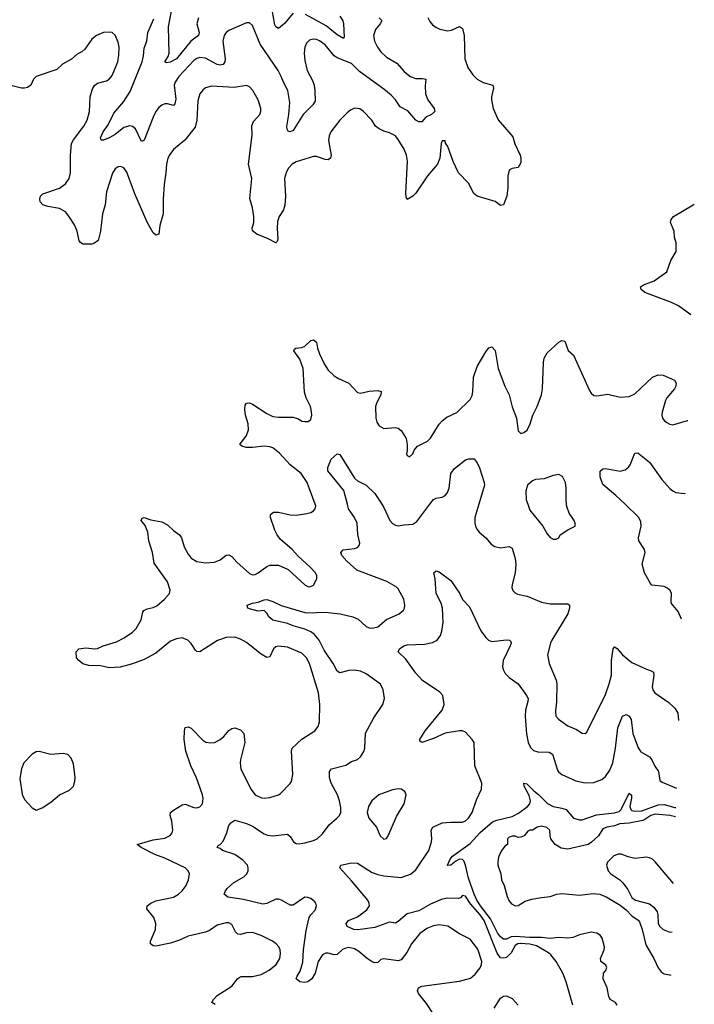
# Model space of a CAD drawing. Header units: inches. Extents: x 1682530 to 1839546, y 640742 to 791647.
# Tile 581 of 656: x 1830876 to 1835497, y 666577 to 673318. Entities that reach past the tile are written whole.
import ezdxf

# ---------------------------------------------------------------- set-up
doc = ezdxf.new("R2010")
doc.units = ezdxf.units.IN
doc.header["$MEASUREMENT"] = 0
doc.layers.add('B8636', color=7, linetype='Continuous')
doc.layers.add('B8637', color=7, linetype='Continuous')

msp = doc.modelspace()

# ---------------------------------------------------------------- linework, layer by layer
at = {"layer": 'B8636', "color": 5}
for points, elevation in [([(1832215.2, 666575.2), (1832192.3, 666590), (1832202.9, 666610), (1832230, 666637.1), (1832330, 666702), (1832367.8, 666752.2), (1832379.2, 666760.8), (1832393.5, 666766.5), (1832470, 666766.4), (1832530, 666780.2), (1832584.7, 666810), (1832633, 666850), (1832658.7, 666890), (1832663.9, 666923.9), (1832661.6, 666950), (1832651.8, 666970), (1832634, 666990), (1832607, 667010), (1832530, 667048.6), (1832470, 667067.8), (1832430, 667065.5), (1832390, 667054.8), (1832370, 667056.9), (1832353.9, 667073.9), (1832330, 667123.6), (1832310, 667133.5), (1832290, 667134.2), (1832230, 667119.4), (1832177.5, 667082.5), (1832150.1, 667069.9), (1832030, 667044.1), (1831970, 667016.3), (1831910, 666996.1), (1831810, 666974.7), (1831790, 666976.9), (1831772, 666990), (1831772.8, 667010), (1831806.2, 667090), (1831809.8, 667130), (1831795, 667170), (1831747.8, 667230), (1831749.6, 667250), (1831774.5, 667270), (1831810, 667284.2), (1831929.8, 667310.2), (1831964.2, 667330), (1831990, 667353.7), (1832016, 667390), (1832032.8, 667430), (1832038.9, 667470), (1832031.2, 667490), (1832010, 667510.8), (1831870, 667577.5), (1831802.9, 667602.9), (1831709, 667650), (1831681.2, 667670), (1831790, 667702.2), (1831870, 667715.2), (1831907.6, 667732.4), (1831919.8, 667750), (1831925.3, 667770), (1831919.1, 667830), (1831908, 667870), (1831908.7, 667890), (1831930, 667906.5), (1831990, 667942), (1832010, 667947.1), (1832070, 667924.6), (1832090, 667922.6), (1832110, 667928.5), (1832129.7, 667950.3), (1832133.8, 667986.2), (1832128.2, 668011.8), (1832087.4, 668127.4), (1832047.8, 668210), (1832014, 668310), (1832002.5, 668390), (1832004.4, 668450), (1832010, 668470.8), (1832030, 668477.1), (1832050, 668466.4), (1832130, 668385.3), (1832152.1, 668372.1), (1832186.1, 668366.1), (1832210, 668369.2), (1832250.6, 668389.4), (1832275.4, 668410), (1832310, 668450.4), (1832330, 668464.9), (1832350, 668468.7), (1832390, 668455.8), (1832411.5, 668430), (1832419.1, 668370), (1832389, 668250), (1832386.7, 668230), (1832391.5, 668190), (1832460.3, 668050), (1832488.4, 668010), (1832532, 667990), (1832550, 667987), (1832590, 667992), (1832649, 668010), (1832661.4, 668018.6), (1832730, 668087.7), (1832738.5, 668101.5), (1832748, 668150), (1832738.3, 668310), (1832743, 668330), (1832808.2, 668391.8), (1832897, 668450), (1832921, 668479), (1832929.6, 668510), (1832931.2, 668630), (1832922.7, 668710), (1832860.8, 668910), (1832841, 668950), (1832810, 668981), (1832710, 669022.2), (1832650, 669029.6), (1832630, 669023.6), (1832614.9, 669010), (1832590, 668956), (1832570, 668951.3), (1832530, 668973.3), (1832430, 669054.2), (1832390, 669077.2), (1832350, 669089.7), (1832290, 669088.4), (1832232.1, 669067.9), (1832110, 668989.7), (1832090, 668991.5), (1832080.3, 669000.3), (1832050, 669047), (1832029.3, 669070), (1831990, 669085.1), (1831950, 669079.2), (1831910, 669063.5), (1831810, 668980.4), (1831730, 668937.6), (1831650, 668908.1), (1831564.7, 668884.7), (1831490, 668880.5), (1831430, 668895.1), (1831350, 668895.8), (1831308.6, 668908.6), (1831280.9, 668930), (1831266.6, 668950), (1831263.7, 668990), (1831281.2, 669010), (1831330, 669018.5), (1831390, 669010.3), (1831410, 669011.8), (1831449.4, 669030), (1831540.6, 669059.4), (1831593.1, 669086.9), (1831650, 669124.5), (1831673.6, 669150), (1831708.8, 669210), (1831719.4, 669260.6), (1831726.8, 669273.2), (1831750, 669284), (1831790, 669292.6), (1831815.1, 669304.9), (1831868.3, 669350), (1831901.7, 669390), (1831908.2, 669411.8), (1831888.7, 669470), (1831797.4, 669597.4), (1831786.4, 669670), (1831760.5, 669750), (1831754.7, 669810), (1831735.6, 669855.6), (1831709.5, 669890), (1831714.6, 669905.4), (1831730, 669910.4), (1831774.8, 669894.8), (1831850, 669879.3), (1831890, 669859.1), (1831930, 669820.3), (1831970.3, 669790), (1831984.6, 669770), (1832004.2, 669710), (1832030, 669659.5), (1832051.8, 669631.8), (1832090, 669607.6), (1832150, 669599.6), (1832210, 669604.2), (1832250, 669620.3), (1832290, 669651.5), (1832310, 669654.3), (1832330, 669642.6), (1832364.3, 669604.3), (1832450, 669525.5), (1832470, 669516.4), (1832490, 669519.5), (1832510, 669530.3), (1832570, 669574.3), (1832590, 669582.3), (1832650, 669584.2), (1832714.3, 669554.3), (1832830, 669448), (1832850, 669437.3), (1832864, 669436), (1832890, 669446.8), (1832912.3, 669490), (1832912, 669510), (1832902.7, 669530), (1832867, 669570), (1832784.4, 669644.4), (1832743.6, 669690), (1832660.8, 669760.8), (1832639.8, 669790), (1832623.4, 669823.4), (1832594, 669910), (1832593.6, 669930), (1832614.2, 669945.8), (1832650, 669945.3), (1832730, 669928), (1832770, 669925.5), (1832843.3, 669936.7), (1832870, 669943.8), (1832890, 669954.8), (1832900.9, 669970), (1832904.5, 669990), (1832900.8, 670000)], 480), ([(1833710.7, 666510), (1833662.3, 666582.3), (1833607.2, 666650), (1833601.8, 666670), (1833607.2, 666690), (1833630, 666700.7), (1833890, 666736), (1833964.7, 666755.3), (1833997, 666783), (1834030, 666825.5), (1834040.5, 666850), (1834041.1, 666870), (1834013.7, 666953.7), (1833962, 667022), (1833890, 667059.7), (1833810, 667110.8), (1833750, 667121.8), (1833710, 667113.7), (1833665, 667095), (1833617.7, 667062.3), (1833559.7, 666990), (1833527.7, 666932.3), (1833490, 666881), (1833470, 666874.5), (1833370, 666887.6), (1833350, 666883.7), (1833330, 666863.6), (1833310, 666860.4), (1833290, 666867.9), (1833256.4, 666890), (1833198.7, 666938.7), (1833170, 666957), (1833130, 666966), (1833110, 666961.7), (1833088.4, 666951.6), (1833050, 666917.2), (1833030, 666915.6), (1832990, 666926.9), (1832973.4, 666926.6), (1832950, 666914.7), (1832920.2, 666870), (1832900.3, 666790), (1832877.6, 666750), (1832850, 666729.7), (1832830, 666726), (1832795.3, 666730), (1832769.4, 666750), (1832776.2, 666770), (1832796.9, 666803.1), (1832815, 666865), (1832820.8, 666950), (1832838.5, 667081.5), (1832858.4, 667170), (1832869.8, 667190.2), (1832899.4, 667220.6), (1832909.7, 667250), (1832905.4, 667270), (1832898.5, 667278.5), (1832870, 667300.3), (1832850, 667308.7), (1832830, 667309.8), (1832750, 667255.6), (1832730, 667256.3), (1832670.6, 667290.6), (1832650, 667296.4), (1832630, 667296.4), (1832570, 667267.4), (1832542.7, 667262.7), (1832410, 667294.8), (1832302, 667310), (1832277.2, 667330), (1832283.7, 667350), (1832297, 667370), (1832343.6, 667410), (1832411.6, 667450), (1832432.8, 667470), (1832441.1, 667490), (1832442.6, 667510), (1832436.9, 667530), (1832404.7, 667564.7), (1832350, 667603.5), (1832266, 667630), (1832250, 667643.7), (1832228.7, 667650), (1832236.4, 667663.6), (1832250, 667671), (1832270, 667694.8), (1832295.8, 667750), (1832310, 667801), (1832321.7, 667818.3), (1832350, 667838), (1832430, 667814), (1832470, 667795.6), (1832550, 667744.2), (1832573.9, 667733.9), (1832610, 667730.2), (1832710, 667741.6), (1832730, 667726), (1832752.2, 667690), (1832770, 667676.9), (1832790, 667675.3), (1832830, 667682), (1832890, 667698.3), (1832913.6, 667710), (1832950, 667744.9), (1832995.2, 667804.8), (1833049.4, 667850), (1833066.6, 667870), (1833075.1, 667890), (1833076.2, 667923.8), (1833067.8, 667970), (1833052.8, 668010), (1833009.7, 668090), (1832998.9, 668130), (1832998.4, 668170), (1833013.2, 668190), (1833110, 668213.7), (1833150, 668238.9), (1833190, 668253.4), (1833211.2, 668270), (1833233.3, 668306.7), (1833241.5, 668330), (1833245.8, 668434.2), (1833301.5, 668538.5), (1833364, 668630), (1833375.8, 668670), (1833366.3, 668730), (1833347.5, 668767.5), (1833250, 668839.3), (1833210, 668856.8), (1833170, 668865), (1833130, 668861.4), (1833070, 668846.6), (1833050, 668857.6), (1833023.2, 668910), (1832961.9, 669001.9), (1832927.9, 669070), (1832894, 669110), (1832870, 669127.1), (1832830, 669145.9), (1832750, 669167.5), (1832710, 669184.1), (1832610, 669206.6), (1832583.7, 669230), (1832570, 669255.3), (1832550, 669273.2), (1832510.7, 669269.3), (1832450, 669284.5), (1832439, 669290), (1832434, 669310), (1832470, 669323.8), (1832510, 669330.3), (1832550, 669346.4), (1832570, 669348.7), (1832610, 669334.9), (1832666.4, 669306.4), (1832830, 669259.7), (1832850, 669256.8), (1832970, 669262.4), (1833070.8, 669250.8), (1833157.3, 669230), (1833193.9, 669213.9), (1833250, 669162.3), (1833270, 669154.3), (1833290, 669152.8), (1833330, 669161.5), (1833388.9, 669211.1), (1833475.1, 669250), (1833504.6, 669275.4), (1833513, 669290), (1833515.4, 669310), (1833508, 669350), (1833470, 669420.9), (1833454.6, 669434.6), (1833391.9, 669471.9), (1833185.7, 669550), (1833116.3, 669610), (1833083.6, 669650), (1833075.1, 669670), (1833091.5, 669688.5), (1833170, 669697), (1833190, 669703.8), (1833202.4, 669717.6), (1833205.8, 669734.2), (1833193.2, 669793.2), (1833187.4, 669870), (1833170.4, 669910.4), (1833129.1, 669970), (1833121.1, 670000)], 460), ([(1833355.9, 670000), (1833370, 669977.1), (1833411.6, 669890), (1833430, 669867.6), (1833450, 669856.1), (1833470, 669852.6), (1833510, 669860.3), (1833570, 669863.7), (1833597.6, 669882.4), (1833685.8, 670000)], 460), ([(1834021.3, 670000), (1833994.9, 669910), (1833993.4, 669870), (1833999.1, 669850), (1834007.7, 669830), (1834024, 669810), (1834070, 669770.5), (1834106.5, 669726.5), (1834130, 669710.3), (1834170, 669702.8), (1834230, 669712), (1834250, 669698.8), (1834269.3, 669629.3), (1834274.4, 669590), (1834270.2, 669529.8), (1834248.7, 669450), (1834247, 669430), (1834253.4, 669410), (1834270, 669393.4), (1834285.7, 669385.7), (1834351.6, 669371.6), (1834450, 669330.3), (1834510, 669319.5), (1834630, 669319.5), (1834641.6, 669310), (1834643.1, 669290), (1834631.3, 669250), (1834520.9, 669070), (1834511.7, 669050), (1834491.6, 668970), (1834502.8, 668910), (1834550, 668796.3), (1834555.9, 668770), (1834552.3, 668647.7), (1834545.7, 668585.7), (1834548.7, 668548.7), (1834567.3, 668530), (1834630, 668483.9), (1834690, 668458), (1834730, 668432.7), (1834750, 668430.5), (1834761, 668439), (1834890, 668698.4), (1834914.8, 668770), (1834930.7, 668830), (1834929.8, 668929.8), (1834941.6, 669010), (1834950, 669024), (1834970, 669012.2), (1835005.5, 668970), (1835070, 668916.3), (1835170, 668870.3), (1835200.8, 668860.8), (1835217.1, 668850), (1835220.3, 668830), (1835208.7, 668750), (1835213.7, 668730), (1835226.7, 668710), (1835322, 668642), (1835363.5, 668603.5), (1835383.7, 668570), (1835389.4, 668520.2)], 460), ([(1834356, 670000), (1834370, 669959.1), (1834460.7, 669850), (1834490, 669798), (1834510, 669772), (1834530, 669762), (1834550, 669762), (1834568.4, 669771.6), (1834578, 669790), (1834630, 669824.7), (1834682, 669850), (1834682, 669870), (1834674, 669890), (1834640.1, 669940.1), (1834624.7, 669984.7), (1834622.7, 670000)], 480), ([(1835410.6, 669213.2), (1835386, 669266), (1835341.7, 669321.7), (1835337.8, 669337.8), (1835340.3, 669390), (1835330.9, 669410), (1835310, 669428.4), (1835290, 669438), (1835207.3, 669447.3), (1835197.1, 669457.1), (1835155.8, 669530), (1835140.7, 669590), (1835161.6, 669670), (1835157, 669690), (1835117.6, 669750), (1835115.1, 669770), (1835132.4, 669850), (1835130, 669879), (1835117.4, 669910), (1835023.5, 670000)], 460), ([(1834665.3, 666570), (1834620.5, 666730), (1834597, 666790), (1834550, 666869.8), (1834514.8, 666914.8), (1834497.7, 666930), (1834416.4, 666976.4), (1834370, 666989.5), (1834307.9, 666992.1), (1834288, 666990), (1834270, 666978.4), (1834243.5, 666930), (1834210, 666898.1), (1834190, 666891.6), (1834170, 666895.3), (1834147, 666927), (1834058.5, 667150), (1834031, 667190), (1833963.9, 667263.9), (1833930, 667317.6), (1833910, 667321.2), (1833894.7, 667305.3), (1833878.9, 667301.1), (1833810, 667304.1), (1833770, 667296.2), (1833690, 667261.3), (1833610, 667217.3), (1833530, 667195.3), (1833470, 667142.7), (1833450, 667131.1), (1833410, 667139.8), (1833310, 667102.7), (1833192.6, 667087.4), (1833166, 667090), (1833119.6, 667110), (1833113.6, 667130), (1833129.5, 667150), (1833190, 667174.5), (1833255.4, 667224.6), (1833272, 667250), (1833270.8, 667270), (1833260.8, 667290), (1833150, 667423.1), (1833069.4, 667510), (1833076, 667530), (1833150, 667545.8), (1833190, 667542), (1833290, 667479.5), (1833330, 667464.5), (1833370, 667456.6), (1833490, 667445.6), (1833553.1, 667466.9), (1833590, 667498.3), (1833678.8, 667630), (1833698, 667690), (1833700.4, 667710), (1833695.4, 667770), (1833706.6, 667790), (1833770, 667818.5), (1833830, 667824.6), (1833890, 667822.8), (1833910, 667824.8), (1833930, 667833.7), (1833950.6, 667850), (1833976.1, 667890), (1834004.4, 667975.6), (1834040.5, 668050), (1834041.1, 668090), (1833994.6, 668210), (1833988.7, 668370), (1833976.4, 668390), (1833930, 668439.7), (1833910, 668449.7), (1833890, 668449.8), (1833790, 668432.9), (1833710, 668396.4), (1833630, 668369.5), (1833618, 668378), (1833617.2, 668390), (1833653, 668450), (1833771.1, 668590), (1833783.5, 668630), (1833774, 668690), (1833754.8, 668714.8), (1833634.6, 668794.6), (1833590, 668843.6), (1833520.9, 668940.9), (1833469.4, 668990), (1833477, 669010), (1833507.3, 669030), (1833530, 669037.1), (1833650, 669041.4), (1833705, 669055), (1833735.1, 669070), (1833757.7, 669102.3), (1833768, 669132), (1833778, 669190), (1833772.5, 669290), (1833762.7, 669322.7), (1833729.2, 669390), (1833721.7, 669490), (1833713.2, 669530), (1833730, 669544), (1833750, 669537.3), (1833830, 669478), (1833890, 669390.8), (1833910, 669347.3), (1833958.2, 669298.2), (1834034.6, 669134.6), (1834068.4, 669088.4), (1834088.2, 669070), (1834110, 669061.1), (1834211.8, 669071.8), (1834231.3, 669070), (1834239.9, 669059.9), (1834243, 669050), (1834236.5, 669030), (1834187.1, 668930), (1834183.8, 668890), (1834187.7, 668870), (1834201.8, 668841.8), (1834230, 668813.8), (1834290.3, 668770), (1834348.9, 668690), (1834358.3, 668670), (1834357.3, 668650), (1834341.6, 668590), (1834338.9, 668550), (1834347.6, 668427.6), (1834358.7, 668370), (1834375.4, 668335.4), (1834394.7, 668314.7), (1834425.7, 668305.7), (1834503.4, 668303.4), (1834525.7, 668290), (1834560.8, 668180.8), (1834567.9, 668167.9), (1834589, 668149), (1834686.5, 668106.5), (1834750, 668092.6), (1834810, 668096.1), (1834863.8, 668116.2), (1834890, 668136.5), (1834919.4, 668180.6), (1834939.1, 668230), (1834957.5, 668330), (1834974.5, 668470), (1835006.3, 668550), (1835030, 668561.6), (1835050, 668550.4), (1835065.9, 668525.9), (1835075.9, 668430), (1835112.2, 668332.2), (1835130, 668306.3), (1835190.2, 668270.2), (1835206.7, 668250), (1835226.7, 668206.7), (1835251.7, 668170), (1835261.3, 668110), (1835277.3, 668097.3), (1835375.2, 668056.3)], 440), ([(1834969, 666570), (1834958, 666590), (1834921.2, 666610), (1834912.7, 666630), (1834900.9, 666690), (1834873.2, 666750), (1834875.3, 666790), (1834892.1, 666807.9), (1834899, 666830), (1834890, 666848), (1834858, 666870), (1834856.4, 666876.4), (1834855.3, 666890), (1834879, 666950), (1834881.2, 666970), (1834866.6, 667030), (1834853.6, 667050), (1834830, 667064.7), (1834790, 667069.7), (1834710, 667051.6), (1834665.5, 667034.5), (1834631.2, 667028.8), (1834570, 667034.5), (1834510, 667027.2), (1834450, 667035.2), (1834370, 667034), (1834270, 667041.4), (1834242.4, 667037.6), (1834210, 667023.2), (1834190, 667022.5), (1834170, 667039.1), (1834150, 667065), (1834102.3, 667162.3), (1834033, 667250), (1834008.5, 667290), (1833988.6, 667330), (1833950, 667440.3), (1833929.9, 667529.9), (1833918.5, 667558.5), (1833910, 667568.6), (1833890, 667569.8), (1833863.4, 667556.6), (1833830, 667528.6), (1833810, 667526.6), (1833807.8, 667530), (1833824.2, 667570), (1833840.4, 667590), (1833962.8, 667677.2), (1834030, 667752.3), (1834114.5, 667825.5), (1834143.6, 667836.4), (1834250, 667861.7), (1834293.9, 667886.1), (1834354.5, 667930), (1834371.5, 667950), (1834376.3, 667970), (1834365.6, 668005.6), (1834332.7, 668070), (1834330, 668090.8), (1834350, 668087.3), (1834398.2, 668038.2), (1834430, 668014), (1834490.7, 667950.7), (1834530, 667931.6), (1834590, 667920.6), (1834620.5, 667910), (1834670.7, 667850.7), (1834710, 667838.8), (1834730, 667840.7), (1834826.3, 667873.7), (1834950, 667887.6), (1834982.2, 667897.8), (1834996.4, 667910), (1835050, 668022.8), (1835067.5, 668007.5), (1835068.2, 667988.2), (1835056.5, 667930), (1835062.6, 667910), (1835070, 667903.6), (1835090, 667899.7), (1835138.3, 667901.7), (1835250, 667943.2), (1835290, 667944.6), (1835364.8, 667924.8), (1835371.2, 667923.8)], 420), ([(1835369.2, 667860.3), (1835330, 667869.7), (1835230, 667878.3), (1835198.8, 667870), (1835159, 667841), (1835144.6, 667835.4), (1835050, 667818), (1834987.8, 667812.2), (1834950, 667798.4), (1834898, 667790), (1834870, 667778.7), (1834841.3, 667730), (1834793.6, 667686.4), (1834770, 667670.6), (1834630, 667638.5), (1834585, 667645), (1834543.5, 667670), (1834514.5, 667710), (1834509, 667730), (1834508.7, 667770), (1834486.3, 667786.3), (1834450, 667797.2), (1834422, 667790), (1834391, 667769), (1834370, 667768.7), (1834356.9, 667763.1), (1834331.3, 667730), (1834310, 667722), (1834290, 667718), (1834270, 667728), (1834250, 667728.7), (1834230, 667722), (1834218, 667710), (1834218, 667670), (1834200.3, 667659.7), (1834174.6, 667625.4), (1834156.5, 667583.5), (1834150.9, 667550), (1834151.8, 667530), (1834171.7, 667470), (1834177.4, 667430), (1834194.7, 667390), (1834214.7, 667314.7), (1834227.5, 667287.5), (1834244.8, 667264.8), (1834270, 667252), (1834290, 667254), (1834338, 667282), (1834383.8, 667296.2), (1834450, 667308.9), (1834510, 667314.4), (1834555.3, 667330), (1834590, 667335.8), (1834710, 667324.9), (1834805.6, 667334.4), (1834850, 667330.8), (1834897, 667310), (1834990, 667255.4), (1835030, 667223.9), (1835070, 667183.1), (1835113, 667153), (1835120.8, 667140.8), (1835139.3, 667090), (1835164.6, 666984.6), (1835220.9, 666890), (1835250, 666825.3), (1835270, 666799.5), (1835290, 666784.9), (1835330, 666778.8), (1835336.1, 666775.1)], 420), ([(1835355.3, 667403.2), (1835230, 667551.1), (1835210, 667569.7), (1835190, 667580.4), (1835170, 667583.1), (1835090, 667576.1), (1835045.3, 667585.3), (1834995.9, 667604.1), (1834974.9, 667605.1), (1834945.8, 667594.2), (1834902, 667550), (1834896.3, 667530), (1834908.2, 667490), (1834925.5, 667470), (1834987.8, 667427.8), (1835008.7, 667408.7), (1835041.6, 667361.6), (1835070, 667308.9), (1835093.4, 667290), (1835190, 667264.2), (1835220.8, 667240.8), (1835242.2, 667210), (1835248.5, 667190), (1835250.4, 667130), (1835261.3, 667110), (1835283, 667090), (1835330, 667071.6), (1835345.2, 667073.3)], 440), ([(1834126.9, 666550), (1834170, 666618.3), (1834190, 666632.4), (1834210, 666635.5), (1834250, 666616.9), (1834290, 666571.6)], 440)]:
    msp.add_lwpolyline(points, dxfattribs=dict(at, elevation=elevation))
for points, elevation in [([(1831010, 668306.6), (1830990, 668306), (1830961, 668290), (1830905.5, 668230), (1830888, 668190), (1830877.5, 668122.5), (1830894.2, 668014.2), (1830910, 667978.8), (1830962.5, 667922.5), (1830990, 667906.8), (1831030, 667921), (1831090, 667960.5), (1831148.4, 668011.6), (1831218, 668042), (1831245.1, 668070), (1831254.9, 668105.1), (1831256.2, 668130), (1831244.1, 668224.1), (1831230, 668262), (1831206.6, 668286.6), (1831173.6, 668293.6), (1831090, 668287.6)], 520), ([(1833470, 668051.8), (1833430, 668046), (1833336.3, 668010), (1833288.5, 667970), (1833266, 667930), (1833255.5, 667890), (1833267.7, 667850), (1833320.7, 667790), (1833344.9, 667730), (1833370, 667707.7), (1833390, 667711.3), (1833401.2, 667730), (1833457.4, 667862.6), (1833509.6, 667950), (1833522.7, 668010), (1833514, 668034), (1833489.4, 668049.4)], 460)]:
    msp.add_lwpolyline(points, close=True, dxfattribs=dict(at, elevation=elevation))
at = {"layer": 'B8637', "color": 5}
for points, elevation in [([(1832100.9, 673330), (1832090.2, 673290), (1832106.7, 673230), (1832100.3, 673210), (1832049, 673171), (1831950, 673049.2), (1831906.5, 673026.5), (1831882.8, 673022.8), (1831870, 673029), (1831893.9, 673066.1), (1831900.2, 673090), (1831895.2, 673270), (1831947.5, 673550)], 440), ([(1832750, 673363.1), (1832690, 673291), (1832650, 673257.2), (1832630, 673269.2), (1832623, 673283), (1832601, 673410)], 440), ([(1833070, 673342.6), (1833089, 673310), (1833094.9, 673290), (1833098.5, 673201.5), (1833094, 673190), (1833050, 673214), (1832975.2, 673275.2), (1832833.1, 673353.1)], 440), ([(1833672.8, 673332.8), (1833684.9, 673304.9), (1833703.1, 673283.1), (1833726.3, 673266.3), (1833753.3, 673253.3), (1833810, 673241.1), (1833834, 673246), (1833890, 673270.4), (1833910, 673257.3), (1833920.2, 673210), (1833926, 673050), (1833945.2, 672990), (1833979.5, 672939.5), (1834010.1, 672910.1), (1834050, 672888.2), (1834117.1, 672870), (1834121.7, 672850), (1834108.1, 672790), (1834108, 672770), (1834118.5, 672710), (1834153.3, 672633.3), (1834255.3, 672515.3), (1834268.1, 672468.1), (1834304.6, 672390), (1834310.2, 672370), (1834310, 672338), (1834290, 672306), (1834250, 672299.3), (1834230, 672288.7), (1834220.4, 672250), (1834220.4, 672170), (1834214, 672110), (1834191, 672050), (1834170, 672046.6), (1834134, 672074), (1834010, 672109.5), (1833988.1, 672128.1), (1833950, 672198), (1833882, 672270), (1833846.7, 672346.7), (1833810, 672449.2), (1833793.8, 672473.8), (1833790, 672488), (1833770, 672488), (1833764, 672470), (1833754, 672370), (1833738, 672330), (1833670, 672248.2), (1833588.9, 672130), (1833570, 672109.7), (1833530, 672087.3), (1833522.8, 672102.8), (1833520.9, 672130), (1833531.9, 672350), (1833526.2, 672390), (1833510, 672430.9), (1833470, 672498.9), (1833450, 672522.7), (1833410, 672544.5), (1833370, 672554), (1833338, 672570), (1833314.7, 672590), (1833287.8, 672630), (1833230, 672692.3), (1833207.2, 672707.2), (1833170, 672712.7), (1833141.7, 672698.3), (1833119.9, 672680.1), (1833070, 672629.6), (1833007.2, 672550), (1832996.1, 672523.9), (1832992.8, 672490), (1833009, 672391), (1833006.4, 672370), (1832990, 672359.7), (1832970, 672360.8), (1832910, 672381.2), (1832890, 672381.2), (1832770, 672346), (1832742.4, 672330), (1832717.5, 672302.5), (1832703.9, 672276.1), (1832691.1, 672230), (1832697.8, 672110), (1832692.7, 672047.3), (1832683.1, 672016.9), (1832654.9, 671970), (1832642.7, 671937.3), (1832639.7, 671890), (1832644.4, 671815.6), (1832640.7, 671799.3), (1832630.4, 671789.6), (1832578.5, 671818.5), (1832501.2, 671850), (1832471.9, 671871.9), (1832469.6, 671889.6), (1832479.7, 671930), (1832480.3, 671970), (1832470.8, 672030), (1832453.3, 672093.3), (1832467, 672230), (1832444.5, 672330), (1832468.4, 672528.4), (1832467.6, 672592.4), (1832478.7, 672621.3), (1832520.7, 672670), (1832527.3, 672690), (1832527.6, 672710), (1832509.6, 672770), (1832473.2, 672833.2), (1832450, 672859.5), (1832430, 672867.6), (1832345.9, 672854.1), (1832190, 672863.1), (1832149.3, 672850.7), (1832130, 672835.1), (1832111.5, 672810), (1832097.1, 672762.9), (1832090.2, 672630), (1832077.9, 672582.1), (1832007.8, 672492.2), (1831928.9, 672430), (1831903.9, 672396.1), (1831891, 672369), (1831882.6, 672330), (1831878.6, 672270), (1831866.2, 672190), (1831859, 672090), (1831859.3, 671990), (1831836.9, 671910), (1831830, 671849.4), (1831810, 671843.7), (1831790, 671858), (1831750, 671932), (1831666.3, 672126.3), (1831610, 672275.1), (1831590, 672302.9), (1831570, 672313.6), (1831550, 672311.6), (1831530, 672298), (1831512.7, 672267.3), (1831470, 672139.3), (1831461.2, 672050), (1831444.1, 671990), (1831429.5, 671870), (1831413.5, 671806.5), (1831390, 671788.2), (1831370, 671781), (1831310, 671781.5), (1831292.2, 671792.2), (1831283.7, 671803.7), (1831269.9, 671870), (1831252.6, 671912.6), (1831213.9, 671973.9), (1831190, 672002.4), (1831150, 672024.5), (1831070, 672038.8), (1831035.1, 672050), (1831017.6, 672070), (1831014.7, 672090), (1831019.6, 672110), (1831034.9, 672125.1), (1831150, 672165.3), (1831190, 672193.4), (1831215.5, 672230), (1831224, 672270), (1831223.7, 672390), (1831232.1, 672470), (1831244.9, 672495.1), (1831316.4, 672590), (1831339.3, 672630), (1831354, 672690), (1831358.7, 672790), (1831375.5, 672844.5), (1831390, 672866.7), (1831410, 672884.2), (1831470, 672898.7), (1831490, 672910.4), (1831510, 672936.3), (1831548, 673030), (1831556.1, 673076.1), (1831558, 673130), (1831550, 673164), (1831531.1, 673211.1), (1831510, 673229.5), (1831490, 673233.6), (1831450, 673229.6), (1831402, 673210), (1831370, 673185.1), (1831323, 673117), (1831302.5, 673097.5), (1831270, 673081.6), (1831231.1, 673048.9), (1831170, 673013.7), (1831130, 672977.7), (1830990, 672929.7), (1830970.2, 672909.8), (1830952.4, 672870), (1830930, 672853.1), (1830910, 672848.3), (1830890, 672849.8), (1830825.2, 672865.2)], 480), ([(1833338.8, 673330), (1833355, 673315), (1833356.5, 673310), (1833344.5, 673290), (1833314.6, 673250), (1833300.4, 673210), (1833307.5, 673170), (1833327.3, 673130), (1833350, 673097.1), (1833390, 673060.8), (1833460.2, 673020.2), (1833510, 672962.9), (1833550, 672929.4), (1833590, 672916.5), (1833635.8, 672915.8), (1833658.8, 672910), (1833654.1, 672865.9), (1833656.8, 672810), (1833672.2, 672770), (1833716.4, 672710), (1833720.4, 672690), (1833698, 672670), (1833657.4, 672650), (1833630, 672619.7), (1833610, 672618), (1833590, 672629.7), (1833534, 672694), (1833482.6, 672722.6), (1833450.7, 672770), (1833420.7, 672800.7), (1833370, 672843.4), (1833204.4, 672964.4), (1833150, 673017.2), (1833050, 673056.2), (1833031.3, 673071.3), (1832970, 673145.3), (1832930, 673173.1), (1832910, 673182.7), (1832890, 673185.7), (1832862, 673178), (1832841.8, 673158.2), (1832830, 673129), (1832825.4, 673090), (1832830, 673038), (1832844.7, 672970), (1832881, 672901), (1832892.4, 672870), (1832899.1, 672830), (1832899.4, 672760.6), (1832884.6, 672735.4), (1832818.4, 672670), (1832750, 672559.5), (1832730, 672549.6), (1832715.1, 672555.1), (1832708.3, 672568.3), (1832707.3, 672587.3), (1832721.1, 672670), (1832727.3, 672750), (1832714.1, 672834.1), (1832682.7, 672890), (1832668.5, 672930), (1832646.1, 672970), (1832522.9, 673150), (1832470, 673278), (1832450, 673295.6), (1832430, 673296.9), (1832310, 673243.5), (1832290.2, 673229.8), (1832276.5, 673210), (1832268.3, 673170), (1832283.7, 673050), (1832282, 673030), (1832270, 673011.1), (1832250, 673007.6), (1832230, 673012.2), (1832150, 673053.7), (1832110, 673060.2), (1832090, 673053), (1832070, 673038.6), (1831966.4, 672930), (1831940.7, 672890), (1831933.8, 672870), (1831945.5, 672774.5), (1831939, 672741), (1831930, 672729.7), (1831890, 672740.9), (1831870, 672741.5), (1831850, 672733.7), (1831830, 672716.3), (1831810, 672689.6), (1831790.2, 672650), (1831730, 672493.2), (1831710, 672483.7), (1831670.6, 672570.6), (1831650, 672587.4), (1831630, 672591.9), (1831590, 672579.2), (1831530, 672531), (1831490, 672508.4), (1831450, 672492.3), (1831434, 672494), (1831429.7, 672510), (1831447.8, 672550), (1831481.7, 672598.3), (1831521.8, 672678.2), (1831590, 672757.7), (1831632.7, 672827.3), (1831715.3, 673030), (1831725, 673070), (1831730, 673122.8), (1831747, 673170), (1831753.5, 673230), (1831796.4, 673323.6)], 460), ([(1835474.2, 671297.5), (1835390, 671359.7), (1835342.2, 671382.2), (1835159, 671450), (1835134, 671470), (1835129, 671490), (1835150, 671502.8), (1835222, 671530), (1835310, 671592), (1835337.2, 671670), (1835373.2, 671730), (1835372.7, 671790), (1835362.7, 671830), (1835359, 671870), (1835333.2, 671930), (1835339.3, 671950), (1835355.3, 671970), (1835490, 672050.4), (1835497.3, 672055.9)], 480), ([(1832900.8, 670000), (1832844.7, 670150), (1832804.7, 670210), (1832729.2, 670269.2), (1832656.2, 670350), (1832610, 670386.6), (1832590, 670394.1), (1832550, 670397.5), (1832470, 670388.5), (1832428, 670390), (1832397.7, 670397.7), (1832384.5, 670410), (1832429, 670471), (1832444.2, 670510), (1832441.6, 670550), (1832424.2, 670610), (1832418, 670650), (1832420.5, 670679.5), (1832430, 670693.4), (1832450, 670693.7), (1832470, 670685.3), (1832570, 670620.7), (1832610, 670601.1), (1832650, 670595.9), (1832750, 670596.5), (1832785.3, 670585.3), (1832810, 670570.4), (1832830, 670566.3), (1832852.2, 670567.8), (1832870, 670580.7), (1832877.4, 670610), (1832873.7, 670650), (1832868.2, 670670), (1832838, 670730), (1832828.2, 670768.2), (1832818.8, 670930), (1832794.9, 670994.9), (1832755.1, 671050), (1832758, 671062), (1832768, 671070), (1832810, 671074.4), (1832830, 671082.4), (1832870, 671120.7), (1832890, 671126.8), (1832910.3, 671110.3), (1832917, 671070), (1832930.3, 671030), (1832962.1, 670962.1), (1832990, 670918.3), (1833030, 670880.3), (1833061, 670861), (1833130, 670830.3), (1833190, 670764.9), (1833210, 670760.7), (1833270, 670774.3), (1833330, 670779.6), (1833351.5, 670771.5), (1833350.2, 670750), (1833323.1, 670696.9), (1833314.7, 670670), (1833316.1, 670590), (1833322.9, 670562.9), (1833338.2, 670538.2), (1833370, 670519.5), (1833450, 670525.7), (1833470, 670520.3), (1833490, 670506), (1833522.6, 670450), (1833530.8, 670409.2), (1833531.3, 670368.7), (1833526.4, 670346.4), (1833530, 670334), (1833546, 670326), (1833570, 670344.7), (1833579, 670370), (1833601.6, 670398.4), (1833670, 670432.7), (1833690, 670452.7), (1833750, 670548.4), (1833769.2, 670570.8), (1833803.3, 670596.7), (1833871.8, 670628.2), (1833962.4, 670717.6), (1833975.4, 670744.6), (1833980.8, 670770), (1833985.2, 670870), (1834010, 670943.8), (1834070, 671044.9), (1834090, 671070.8), (1834110, 671078.8), (1834132.2, 671052.2), (1834154.7, 670930), (1834199.6, 670810), (1834229.1, 670750), (1834250, 670666.8), (1834279.5, 670590), (1834290, 670502), (1834310, 670484.7), (1834330, 670491), (1834352, 670508), (1834372.7, 670550), (1834392, 670610), (1834420.7, 670670), (1834449.5, 670750), (1834457.6, 670790), (1834463.6, 670970), (1834470, 671001), (1834490, 671037.3), (1834569, 671110), (1834590, 671120.7), (1834610, 671116), (1834632.4, 671052.4), (1834670, 671020.7), (1834779.3, 670779.3), (1834790, 670762), (1834810, 670744.9), (1834830, 670743.8), (1834905.7, 670754.3), (1834990, 670733.8), (1835050, 670737.8), (1835090, 670756.5), (1835210, 670870.2), (1835250, 670887.2), (1835284.2, 670884.2), (1835361, 670850), (1835373.4, 670830), (1835370.7, 670810), (1835360.7, 670790), (1835310, 670729.2), (1835299.3, 670710), (1835277.1, 670630), (1835275.5, 670610), (1835280.5, 670590), (1835290, 670574.8), (1835310, 670559.1), (1835330, 670548), (1835350, 670544.9), (1835450, 670573), (1835452.1, 670574.4)], 480), ([(1833121.1, 670000), (1833095.7, 670095.7), (1832987, 670230), (1832986.8, 670253.2), (1833009.4, 670310), (1833050, 670346), (1833070, 670341), (1833170, 670178), (1833190, 670161.6), (1833250, 670130.5), (1833310, 670074.4), (1833355.9, 670000)], 460), ([(1833685.8, 670000), (1833710, 670032.2), (1833730, 670043.1), (1833770.6, 670049.4), (1833790, 670060.3), (1833804.5, 670075.5), (1833819.3, 670110), (1833829.6, 670210), (1833853.7, 670246.3), (1833930, 670303.8), (1833952.5, 670312.5), (1833990, 670310.7), (1834010, 670284.7), (1834025.5, 670250), (1834057, 670150), (1834059.5, 670130), (1834021.3, 670000)], 460), ([(1835023.5, 670000), (1834960.5, 670060.5), (1834870, 670136), (1834852.1, 670187.9), (1834852.9, 670227.1), (1834870, 670242.8), (1834890, 670244.9), (1834990, 670227.7), (1835023.9, 670236.1), (1835046.5, 670253.5), (1835058.4, 670270), (1835089.6, 670350.4), (1835110, 670353.4), (1835190, 670288.4), (1835274.9, 670170), (1835329.4, 670109.4), (1835350, 670093.1), (1835370, 670081.7), (1835430, 670073.4), (1835436.9, 670077)], 460), ([(1834622.7, 670000), (1834618.7, 670030), (1834620.5, 670110), (1834614.7, 670150), (1834594, 670190), (1834570, 670205.1), (1834530, 670197.6), (1834470, 670174.5), (1834410.6, 670169.4), (1834390, 670161.2), (1834354, 670130), (1834343.1, 670090), (1834345.7, 670030), (1834356, 670000)], 480)]:
    msp.add_lwpolyline(points, dxfattribs=dict(at, elevation=elevation))

doc.saveas('drawing.dxf')
